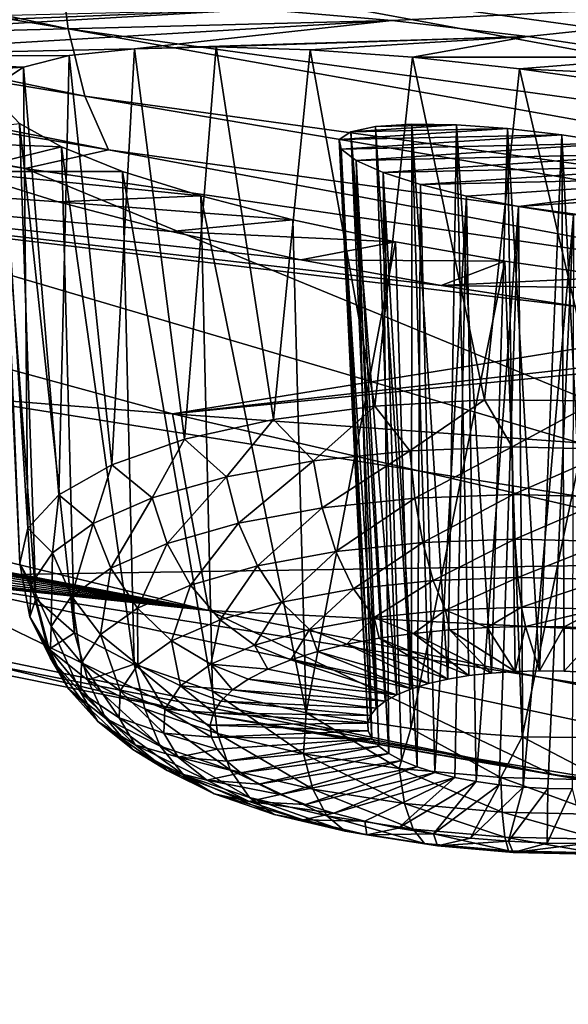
# Model space of a CAD drawing. Header units: metres. Extents: x -92 to 264, y -100 to 50.
# Tile 368 of 656: x 173.83 to 175.29, y -26.3 to -23.68. Entities that reach past the tile are written whole.
import ezdxf

# ---------------------------------------------------------------- set-up
doc = ezdxf.new("R2010")
doc.units = ezdxf.units.M
doc.layers.add('solid_21062050_01', color=7, linetype='CONTINUOUS')

msp = doc.modelspace()

# ---------------------------------------------------------------- linework, layer by layer
at = {"layer": 'solid_21062050_01'}
for points in [[(169.913177, -22.838943, 226.237991), (169.942688, -23.036911, 226.107513), (173.957672, -23.704531, 227.952942)], [(173.931992, -23.50633, 228.0858), (169.913177, -22.838943, 226.237991), (173.957672, -23.704531, 227.952942)], [(169.942688, -23.036911, 226.107513), (169.994247, -23.215782, 225.939835), (174.002518, -23.883064, 227.781357)], [(173.957672, -23.704531, 227.952942), (169.942688, -23.036911, 226.107513), (174.002518, -23.883064, 227.781357)], [(173.933914, -23.077753, 228.235809), (173.924805, -23.296619, 228.178635), (178.072495, -23.866339, 229.75853)], [(178.080185, -23.646431, 229.815369), (173.933914, -23.077753, 228.235809), (178.072495, -23.866339, 229.75853)], [(169.994247, -23.215782, 225.939835), (170.066025, -23.359234, 225.744461), (174.064972, -24.025574, 227.580704)], [(174.002518, -23.883064, 227.781357), (169.994247, -23.215782, 225.939835), (174.064972, -24.025574, 227.580704)], [(173.924805, -23.296619, 228.178635), (173.931992, -23.50633, 228.0858), (178.078552, -24.076704, 229.664932)], [(178.072495, -23.866339, 229.75853), (173.924805, -23.296619, 228.178635), (178.078552, -24.076704, 229.664932)], [(170.066025, -23.359234, 225.744461), (171.624512, -23.715481, 226.254974), (173.844086, -24.075762, 227.246429)], [(174.064972, -24.025574, 227.580704), (170.066025, -23.359234, 225.744461), (173.844086, -24.075762, 227.246429)], [(173.931992, -23.50633, 228.0858), (173.957672, -23.704531, 227.952942), (178.10022, -24.275114, 229.530014)], [(178.078552, -24.076704, 229.664932), (173.931992, -23.50633, 228.0858), (178.10022, -24.275114, 229.530014)], [(174.816711, -23.682302, 195.384918), (174.466599, -23.652269, 195.506973), (176.239548, -23.611002, 193.952667)], [(175.177994, -23.72493, 195.326904), (174.816711, -23.682302, 195.384918), (176.239548, -23.611002, 193.952667)], [(175.541977, -23.779282, 195.334427), (175.177994, -23.72493, 195.326904), (176.239548, -23.611002, 193.952667)], [(174.466599, -23.652269, 195.506973), (173.260529, -23.721725, 196.952042), (173.314697, -23.698584, 196.768219)], [(174.816711, -23.682302, 195.384918), (173.260529, -23.721725, 196.952042), (174.466599, -23.652269, 195.506973)], [(174.466599, -23.652269, 195.506973), (173.314697, -23.698584, 196.768219), (173.388947, -23.677896, 196.581711)], [(174.816711, -23.682302, 195.384918), (173.203522, -23.778023, 197.334793), (173.260529, -23.721725, 196.952042)], [(174.133667, -23.757504, 196.366714), (173.203522, -23.778023, 197.334793), (174.816711, -23.682302, 195.384918)], [(174.133667, -23.757504, 196.366714), (174.816711, -23.682302, 195.384918), (175.177994, -23.72493, 195.326904)], [(176.364029, -25.113792, 225.063782), (173.844086, -24.075762, 227.246429), (171.624512, -23.715481, 226.254974)], [(176.364029, -25.113792, 225.063782), (171.624512, -23.715481, 226.254974), (171.97171, -24.413742, 223.119308)], [(173.957672, -23.704531, 227.952942), (174.002518, -23.883064, 227.781357), (178.138062, -24.453362, 229.355057)], [(178.10022, -24.275114, 229.530014), (173.957672, -23.704531, 227.952942), (178.138062, -24.453362, 229.355057)], [(174.133667, -23.757504, 196.366714), (175.177994, -23.72493, 195.326904), (174.351059, -23.752411, 196.151306)], [(174.351059, -23.752411, 196.151306), (175.177994, -23.72493, 195.326904), (174.600418, -23.760124, 195.983917)], [(174.600418, -23.760124, 195.983917), (175.177994, -23.72493, 195.326904), (174.871796, -23.779823, 195.868134)], [(174.871796, -23.779823, 195.868134), (175.177994, -23.72493, 195.326904), (175.541977, -23.779282, 195.334427)], [(173.960129, -23.775608, 196.621384), (173.203522, -23.778023, 197.334793), (174.133667, -23.757504, 196.366714)], [(173.960129, -23.775608, 196.621384), (174.133667, -23.757504, 196.366714), (174.073868, -24.862463, 196.185608)], [(174.133667, -23.757504, 196.366714), (174.266403, -24.794577, 195.966171), (174.073868, -24.862463, 196.185608)], [(174.133667, -23.757504, 196.366714), (174.351059, -23.752411, 196.151306), (174.266403, -24.794577, 195.966171)], [(174.351059, -23.752411, 196.151306), (174.502472, -24.741743, 195.789215), (174.266403, -24.794577, 195.966171)], [(174.351059, -23.752411, 196.151306), (174.600418, -23.760124, 195.983917), (174.502472, -24.741743, 195.789215)], [(174.600418, -23.760124, 195.983917), (174.771759, -24.706272, 195.662476), (174.502472, -24.741743, 195.789215)], [(174.600418, -23.760124, 195.983917), (174.871796, -23.779823, 195.868134), (174.771759, -24.706272, 195.662476)], [(173.839554, -23.805941, 196.903061), (173.203522, -23.778023, 197.334793), (173.960129, -23.775608, 196.621384)], [(173.839554, -23.805941, 196.903061), (173.21875, -23.844721, 197.716354), (173.203522, -23.778023, 197.334793)], [(173.839554, -23.805941, 196.903061), (173.960129, -23.775608, 196.621384), (173.933273, -24.942432, 196.437943)], [(173.960129, -23.775608, 196.621384), (174.073868, -24.862463, 196.185608), (173.933273, -24.942432, 196.437943)], [(174.871796, -23.779823, 195.868134), (175.062485, -24.689711, 195.591492), (174.771759, -24.706272, 195.662476)], [(174.871796, -23.779823, 195.868134), (175.541977, -23.779282, 195.334427), (175.156189, -23.810617, 195.806)], [(174.871796, -23.779823, 195.868134), (175.156189, -23.810617, 195.806), (175.062485, -24.689711, 195.591492)], [(175.156189, -23.810617, 195.806), (175.541977, -23.779282, 195.334427), (175.903824, -23.844944, 195.408722)], [(173.776581, -23.847244, 197.199875), (173.21875, -23.844721, 197.716354), (173.839554, -23.805941, 196.903061)], [(173.776581, -23.847244, 197.199875), (173.839554, -23.805941, 196.903061), (173.850769, -25.030993, 196.712128)], [(173.839554, -23.805941, 196.903061), (173.933273, -24.942432, 196.437943), (173.850769, -25.030993, 196.712128)], [(175.156189, -23.810617, 195.806), (175.361938, -24.692785, 195.579361), (175.062485, -24.689711, 195.591492)], [(175.156189, -23.810617, 195.806), (175.903824, -23.844944, 195.408722), (175.444809, -23.851528, 195.798782)], [(175.156189, -23.810617, 195.806), (175.444809, -23.851528, 195.798782), (175.361938, -24.692785, 195.579361)], [(173.773163, -23.897757, 197.499527), (173.776581, -23.847244, 197.199875), (173.829956, -25.124271, 196.996201)], [(173.776581, -23.847244, 197.199875), (173.850769, -25.030993, 196.712128), (173.829956, -25.124271, 196.996201)], [(173.773163, -23.897757, 197.499527), (173.829956, -25.124271, 196.996201), (173.87175, -25.218193, 197.27774)], [(173.828613, -23.955399, 197.790039), (173.773163, -23.897757, 197.499527), (173.87175, -25.218193, 197.27774)], [(174.002518, -23.883064, 227.781357), (174.064972, -24.025574, 227.580704), (178.190765, -24.595068, 229.149857)], [(178.138062, -24.453362, 229.355057), (174.002518, -23.883064, 227.781357), (178.190765, -24.595068, 229.149857)], [(173.940018, -24.017942, 198.060287), (173.459412, -24.000555, 198.426849), (173.828613, -23.955399, 197.790039)], [(173.828613, -23.955399, 197.790039), (173.87175, -25.218193, 197.27774), (173.974319, -25.308653, 197.544449)], [(173.940018, -24.017942, 198.060287), (173.828613, -23.955399, 197.790039), (173.974319, -25.308653, 197.544449)], [(175.124252, -23.969164, 196.711487), (174.67746, -23.998055, 197.262177), (174.708527, -23.977583, 197.116272)], [(175.267807, -23.985661, 196.684692), (174.67746, -23.998055, 197.262177), (175.124252, -23.969164, 196.711487)], [(174.708527, -23.977583, 197.116272), (174.67746, -23.998055, 197.262177), (174.775497, -25.509174, 196.657837)], [(174.988983, -23.959652, 196.771759), (174.708527, -23.977583, 197.116272), (174.773956, -23.963867, 196.980255)], [(175.124252, -23.969164, 196.711487), (174.708527, -23.977583, 197.116272), (174.988983, -23.959652, 196.771759)], [(174.773956, -23.963867, 196.980255), (174.708527, -23.977583, 197.116272), (174.830612, -25.473263, 196.54509)], [(174.708527, -23.977583, 197.116272), (174.799179, -25.49057, 196.599777), (174.830612, -25.473263, 196.54509)], [(174.708527, -23.977583, 197.116272), (174.775497, -25.509174, 196.657837), (174.799179, -25.49057, 196.599777)], [(174.86969, -23.957777, 196.86293), (174.773956, -23.963867, 196.980255), (174.869263, -25.457548, 196.49472)], [(174.988983, -23.959652, 196.771759), (174.773956, -23.963867, 196.980255), (174.86969, -23.957777, 196.86293)], [(174.773956, -23.963867, 196.980255), (174.830612, -25.473263, 196.54509), (174.869263, -25.457548, 196.49472)], [(174.86969, -23.957777, 196.86293), (174.869263, -25.457548, 196.49472), (174.914474, -25.443695, 196.449524)], [(174.86969, -23.957777, 196.86293), (174.914474, -25.443695, 196.449524), (174.965454, -25.431944, 196.410278)], [(174.988983, -23.959652, 196.771759), (174.86969, -23.957777, 196.86293), (174.965454, -25.431944, 196.410278)], [(174.988983, -23.959652, 196.771759), (174.965454, -25.431944, 196.410278), (175.021347, -25.422495, 196.37764)], [(174.988983, -23.959652, 196.771759), (175.021347, -25.422495, 196.37764), (175.081192, -25.415508, 196.352188)], [(175.124252, -23.969164, 196.711487), (174.988983, -23.959652, 196.771759), (175.081192, -25.415508, 196.352188)], [(175.124252, -23.969164, 196.711487), (175.081192, -25.415508, 196.352188), (175.143951, -25.411104, 196.334351)], [(175.124252, -23.969164, 196.711487), (175.143951, -25.411104, 196.334351), (175.208572, -25.409357, 196.324432)], [(175.267807, -23.985661, 196.684692), (175.124252, -23.969164, 196.711487), (175.208572, -25.409357, 196.324432)], [(171.173294, -24.486574, 205.274399), (171.551056, -23.992748, 200.537796), (174.235092, -24.727037, 202.577362)], [(171.551056, -23.992748, 200.537796), (175.327911, -24.444231, 199.381592), (175.70639, -24.489435, 199.310837)], [(174.235092, -24.727037, 202.577362), (171.551056, -23.992748, 200.537796), (175.70639, -24.489435, 199.310837)], [(171.551056, -23.992748, 200.537796), (174.947998, -24.386513, 199.380524), (175.327911, -24.444231, 199.381592)], [(171.551056, -23.992748, 200.537796), (174.575745, -24.317869, 199.308273), (174.947998, -24.386513, 199.380524)], [(171.551056, -23.992748, 200.537796), (174.231277, -24.242283, 199.169754), (174.575745, -24.317869, 199.308273)], [(171.551056, -23.992748, 200.537796), (173.931534, -24.164082, 198.974899), (174.231277, -24.242283, 199.169754)], [(171.551056, -23.992748, 200.537796), (173.672806, -24.083536, 198.72879), (173.931534, -24.164082, 198.974899)], [(173.940018, -24.017942, 198.060287), (173.672806, -24.083536, 198.72879), (173.459412, -24.000555, 198.426849)], [(175.267807, -23.985661, 196.684692), (174.682175, -24.023968, 197.409012), (174.67746, -23.998055, 197.262177)], [(174.67746, -23.998055, 197.262177), (174.759979, -25.528759, 196.718277), (174.775497, -25.509174, 196.657837)], [(174.67746, -23.998055, 197.262177), (174.752884, -25.548986, 196.78006), (174.759979, -25.528759, 196.718277)], [(174.67746, -23.998055, 197.262177), (174.682175, -24.023968, 197.409012), (174.752884, -25.548986, 196.78006)], [(175.41188, -24.008213, 196.692444), (174.682175, -24.023968, 197.409012), (175.267807, -23.985661, 196.684692)], [(175.41188, -24.008213, 196.692444), (174.721863, -24.05372, 197.548141), (174.682175, -24.023968, 197.409012)], [(175.548615, -24.035576, 196.734253), (174.721863, -24.05372, 197.548141), (175.41188, -24.008213, 196.692444)], [(175.267807, -23.985661, 196.684692), (175.208572, -25.409357, 196.324432), (175.273941, -25.410295, 196.322601)], [(175.267807, -23.985661, 196.684692), (175.273941, -25.410295, 196.322601), (175.338928, -25.413906, 196.328888)], [(175.41188, -24.008213, 196.692444), (175.267807, -23.985661, 196.684692), (175.338928, -25.413906, 196.328888)], [(174.102509, -24.083033, 198.300339), (173.672806, -24.083536, 198.72879), (173.940018, -24.017942, 198.060287)], [(174.064972, -24.025574, 227.580704), (173.844086, -24.075762, 227.246429), (176.102814, -24.406473, 228.156387)], [(173.940018, -24.017942, 198.060287), (173.974319, -25.308653, 197.544449), (174.133179, -25.391697, 197.784653)], [(174.102509, -24.083033, 198.300339), (173.940018, -24.017942, 198.060287), (174.133179, -25.391697, 197.784653)], [(178.190765, -24.595068, 229.149857), (174.064972, -24.025574, 227.580704), (176.102814, -24.406473, 228.156387)], [(174.682175, -24.023968, 197.409012), (174.754333, -25.569511, 196.842133), (174.752884, -25.548986, 196.78006)], [(174.682175, -24.023968, 197.409012), (174.764297, -25.589985, 196.903442), (174.754333, -25.569511, 196.842133)], [(174.682175, -24.023968, 197.409012), (174.721863, -24.05372, 197.548141), (174.764297, -25.589985, 196.903442)], [(175.548615, -24.035576, 196.734253), (174.793732, -24.085606, 197.671753), (174.721863, -24.05372, 197.548141)], [(175.548615, -24.035576, 196.734253), (175.670273, -24.066242, 196.807785), (174.793732, -24.085606, 197.671753)], [(174.721863, -24.05372, 197.548141), (174.782608, -25.610054, 196.962936), (174.764297, -25.589985, 196.903442)], [(174.721863, -24.05372, 197.548141), (174.80896, -25.629377, 197.019592), (174.782608, -25.610054, 196.962936)], [(174.721863, -24.05372, 197.548141), (174.793732, -24.085606, 197.671753), (174.80896, -25.629377, 197.019592)], [(174.102509, -24.083033, 198.300339), (174.309708, -24.148287, 198.501572), (173.672806, -24.083536, 198.72879)], [(174.309708, -24.148287, 198.501572), (173.931534, -24.164082, 198.974899), (173.672806, -24.083536, 198.72879)], [(176.364029, -25.113792, 225.063782), (176.102814, -24.406473, 228.156387), (173.844086, -24.075762, 227.246429)], [(174.102509, -24.083033, 198.300339), (174.133179, -25.391697, 197.784653), (174.3414, -25.463696, 197.987869)], [(174.102509, -24.083033, 198.300339), (174.3414, -25.463696, 197.987869), (174.309708, -24.148287, 198.501572)], [(174.793732, -24.085606, 197.671753), (175.670273, -24.066242, 196.807785), (174.893463, -24.117826, 197.773132)], [(174.793732, -24.085606, 197.671753), (174.893463, -24.117826, 197.773132), (174.883835, -25.664482, 197.120575)], [(174.793732, -24.085606, 197.671753), (174.842896, -25.647623, 197.072433), (174.80896, -25.629377, 197.019592)], [(174.793732, -24.085606, 197.671753), (174.883835, -25.664482, 197.120575), (174.842896, -25.647623, 197.072433)], [(175.769623, -24.098383, 196.908661), (174.893463, -24.117826, 197.773132), (175.670273, -24.066242, 196.807785)], [(175.015457, -24.148624, 197.846802), (174.893463, -24.117826, 197.773132), (175.769623, -24.098383, 196.908661)], [(175.015457, -24.148624, 197.846802), (175.769623, -24.098383, 196.908661), (175.153076, -24.176289, 197.888611)], [(175.153076, -24.176289, 197.888611), (175.769623, -24.098383, 196.908661), (175.841202, -24.130201, 197.031174)], [(174.883835, -25.664482, 197.120575), (174.893463, -24.117826, 197.773132), (174.931091, -25.679663, 197.163177)], [(175.015457, -24.148624, 197.846802), (174.931091, -25.679663, 197.163177), (174.893463, -24.117826, 197.773132)], [(175.153076, -24.176289, 197.888611), (175.841202, -24.130201, 197.031174), (175.298782, -24.199236, 197.895874)], [(174.553909, -24.211338, 198.656723), (173.931534, -24.164082, 198.974899), (174.309708, -24.148287, 198.501572)], [(174.553909, -24.211338, 198.656723), (174.231277, -24.242283, 199.169754), (173.931534, -24.164082, 198.974899)], [(174.589859, -25.521502, 198.145203), (174.309708, -24.148287, 198.501572), (174.3414, -25.463696, 197.987869)], [(174.553909, -24.211338, 198.656723), (174.309708, -24.148287, 198.501572), (174.589859, -25.521502, 198.145203)], [(175.015457, -24.148624, 197.846802), (174.983841, -25.692905, 197.199524), (174.931091, -25.679663, 197.163177)], [(175.015457, -24.148624, 197.846802), (175.041168, -25.703983, 197.228973), (174.983841, -25.692905, 197.199524)], [(175.015457, -24.148624, 197.846802), (175.153076, -24.176289, 197.888611), (175.041168, -25.703983, 197.228973)], [(175.153076, -24.176289, 197.888611), (175.102127, -25.712706, 197.251038), (175.041168, -25.703983, 197.228973)], [(175.153076, -24.176289, 197.888611), (175.165634, -25.718925, 197.265335), (175.102127, -25.712706, 197.251038)], [(175.153076, -24.176289, 197.888611), (175.298782, -24.199236, 197.895874), (175.165634, -25.718925, 197.265335)], [(174.826279, -24.269848, 198.759979), (174.231277, -24.242283, 199.169754), (174.553909, -24.211338, 198.656723)], [(174.826279, -24.269848, 198.759979), (174.553909, -24.211338, 198.656723), (174.589859, -25.521502, 198.145203)], [(175.298782, -24.199236, 197.895874), (175.230637, -25.722536, 197.271622), (175.165634, -25.718925, 197.265335)], [(175.298782, -24.199236, 197.895874), (175.296005, -25.723475, 197.269791), (175.230637, -25.722536, 197.271622)], [(174.826279, -24.269848, 198.759979), (174.575745, -24.317869, 199.308273), (174.231277, -24.242283, 199.169754)], [(175.116882, -24.321569, 198.807129), (174.575745, -24.317869, 199.308273), (174.826279, -24.269848, 198.759979)], [(174.826279, -24.269848, 198.759979), (174.589859, -25.521502, 198.145203), (174.867722, -25.56259, 198.249786)], [(175.116882, -24.321569, 198.807129), (174.826279, -24.269848, 198.759979), (174.867722, -25.56259, 198.249786)], [(175.116882, -24.321569, 198.807129), (174.947998, -24.386513, 199.380524), (174.575745, -24.317869, 199.308273)], [(175.116882, -24.321569, 198.807129), (174.867722, -25.56259, 198.249786), (175.162827, -25.585165, 198.297043)], [(175.414932, -24.364405, 198.7957), (174.947998, -24.386513, 199.380524), (175.116882, -24.321569, 198.807129)], [(175.414932, -24.364405, 198.7957), (175.116882, -24.321569, 198.807129), (175.162827, -25.585165, 198.297043)], [(175.708847, -24.39646, 198.725372), (174.947998, -24.386513, 199.380524), (175.414932, -24.364405, 198.7957)], [(175.414932, -24.364405, 198.7957), (175.162827, -25.585165, 198.297043), (175.462296, -25.588238, 198.284927)], [(169.535004, -24.389212, 217.802368), (170.405014, -24.738525, 214.031448), (174.248611, -25.51219, 216.180389)], [(173.519012, -25.157835, 219.937302), (169.535004, -24.389212, 217.802368), (174.248611, -25.51219, 216.180389)], [(175.708847, -24.39646, 198.725372), (175.327911, -24.444231, 199.381592), (174.947998, -24.386513, 199.380524)], [(176.364029, -25.113792, 225.063782), (171.97171, -24.413742, 223.119308), (173.519012, -25.157835, 219.937302)], [(170.516281, -24.519922, 207.176651), (171.173294, -24.486574, 205.274399), (174.331436, -25.249058, 207.392273)], [(174.331436, -25.249058, 207.392273), (171.173294, -24.486574, 205.274399), (174.235092, -24.727037, 202.577362)], [(174.235092, -24.727037, 202.577362), (175.70639, -24.489435, 199.310837), (176.069931, -24.520264, 199.17009)], [(170.857941, -24.592684, 207.228088), (170.516281, -24.519922, 207.176651), (174.331436, -25.249058, 207.392273)], [(174.235092, -24.727037, 202.577362), (176.069931, -24.520264, 199.17009), (176.238602, -24.529663, 199.07663)], [(174.235092, -24.727037, 202.577362), (176.238602, -24.529663, 199.07663), (178.253174, -25.014183, 200.419846)], [(171.178055, -24.664604, 207.337814), (170.857941, -24.592684, 207.228088), (174.331436, -25.249058, 207.392273)], [(171.461945, -24.73237, 207.498367), (171.178055, -24.664604, 207.337814), (174.331436, -25.249058, 207.392273)], [(174.608887, -24.851835, 195.717285), (174.502472, -24.741743, 195.789215), (174.771759, -24.706272, 195.662476)], [(174.865067, -24.825016, 195.617706), (174.608887, -24.851835, 195.717285), (174.771759, -24.706272, 195.662476)], [(174.865067, -24.825016, 195.617706), (174.771759, -24.706272, 195.662476), (175.062485, -24.689711, 195.591492)], [(175.136414, -24.814812, 195.567368), (174.865067, -24.825016, 195.617706), (175.062485, -24.689711, 195.591492)], [(175.136414, -24.814812, 195.567368), (175.062485, -24.689711, 195.591492), (175.361938, -24.692785, 195.579361)], [(175.412491, -24.821613, 195.568207), (175.136414, -24.814812, 195.567368), (175.361938, -24.692785, 195.579361)], [(170.405014, -24.738525, 214.031448), (171.870483, -24.986065, 210.461807), (175.24498, -25.685919, 212.404953)], [(174.248611, -25.51219, 216.180389), (170.405014, -24.738525, 214.031448), (175.24498, -25.685919, 212.404953)], [(171.714783, -24.796682, 207.704468), (171.461945, -24.73237, 207.498367), (174.331436, -25.249058, 207.392273)], [(177.083649, -25.386391, 204.408798), (174.235092, -24.727037, 202.577362), (178.253174, -25.014183, 200.419846)], [(174.331436, -25.249058, 207.392273), (174.235092, -24.727037, 202.577362), (177.083649, -25.386391, 204.408798)], [(174.377701, -24.894236, 195.862289), (174.266403, -24.794577, 195.966171), (174.502472, -24.741743, 195.789215)], [(174.608887, -24.851835, 195.717285), (174.377701, -24.894236, 195.862289), (174.502472, -24.741743, 195.789215)], [(171.934845, -24.857689, 207.96376), (171.714783, -24.796682, 207.704468), (174.331436, -25.249058, 207.392273)], [(174.18042, -24.95059, 196.047134), (174.073868, -24.862463, 196.185608), (174.266403, -24.794577, 195.966171)], [(174.377701, -24.894236, 195.862289), (174.18042, -24.95059, 196.047134), (174.266403, -24.794577, 195.966171)], [(174.878143, -24.951242, 195.632553), (174.865067, -24.825016, 195.617706), (175.136414, -24.814812, 195.567368)], [(174.878143, -24.951242, 195.632553), (175.136414, -24.814812, 195.567368), (175.138733, -24.941442, 195.584213)], [(175.138733, -24.941442, 195.584213), (175.136414, -24.814812, 195.567368), (175.412491, -24.821613, 195.568207)], [(174.632126, -24.976997, 195.728195), (174.608887, -24.851835, 195.717285), (174.865067, -24.825016, 195.617706)], [(174.632126, -24.976997, 195.728195), (174.865067, -24.825016, 195.617706), (174.878143, -24.951242, 195.632553)], [(175.138733, -24.941442, 195.584213), (175.412491, -24.821613, 195.568207), (175.403854, -24.947975, 195.585022)], [(172.109985, -24.912109, 208.265503), (171.934845, -24.857689, 207.96376), (174.331436, -25.249058, 207.392273)], [(174.024597, -25.018734, 196.264725), (173.933273, -24.942432, 196.437943), (174.073868, -24.862463, 196.185608)], [(174.18042, -24.95059, 196.047134), (174.024597, -25.018734, 196.264725), (174.073868, -24.862463, 196.185608)], [(174.410126, -25.017715, 195.867432), (174.377701, -24.894236, 195.862289), (174.608887, -24.851835, 195.717285)], [(174.410126, -25.017715, 195.867432), (174.608887, -24.851835, 195.717285), (174.632126, -24.976997, 195.728195)], [(174.220673, -25.071835, 196.044952), (174.18042, -24.95059, 196.047134), (174.377701, -24.894236, 195.862289)], [(174.220673, -25.071835, 196.044952), (174.377701, -24.894236, 195.862289), (174.410126, -25.017715, 195.867432)], [(172.230103, -24.95661, 208.591843), (172.109985, -24.912109, 208.265503), (174.331436, -25.249058, 207.392273)], [(173.916245, -25.096045, 196.506699), (173.850769, -25.030993, 196.712128), (173.933273, -24.942432, 196.437943)], [(174.024597, -25.018734, 196.264725), (173.916245, -25.096045, 196.506699), (173.933273, -24.942432, 196.437943)], [(174.07103, -25.137272, 196.253906), (174.024597, -25.018734, 196.264725), (174.18042, -24.95059, 196.047134)], [(174.07103, -25.137272, 196.253906), (174.18042, -24.95059, 196.047134), (174.220673, -25.071835, 196.044952)], [(174.878143, -24.951242, 195.632553), (175.138733, -24.941442, 195.584213), (174.899277, -25.068832, 195.677856)], [(175.138733, -24.941442, 195.584213), (175.143829, -25.059635, 195.632477), (174.899277, -25.068832, 195.677856)], [(175.138733, -24.941442, 195.584213), (175.403854, -24.947975, 195.585022), (175.143829, -25.059635, 195.632477)], [(175.403854, -24.947975, 195.585022), (175.392639, -25.065765, 195.63324), (175.143829, -25.059635, 195.632477)], [(172.293121, -24.990135, 208.93544), (172.230103, -24.95661, 208.591843), (174.331436, -25.249058, 207.392273)], [(174.410126, -25.017715, 195.867432), (174.632126, -24.976997, 195.728195), (174.460037, -25.131216, 195.898285)], [(174.632126, -24.976997, 195.728195), (174.668381, -25.093002, 195.767593), (174.460037, -25.131216, 195.898285)], [(174.632126, -24.976997, 195.728195), (174.878143, -24.951242, 195.632553), (174.668381, -25.093002, 195.767593)], [(174.878143, -24.951242, 195.632553), (174.899277, -25.068832, 195.677856), (174.668381, -25.093002, 195.767593)], [(171.870483, -24.986065, 210.461807), (171.948425, -24.996675, 210.347549), (174.331436, -25.249058, 207.392273)], [(175.24498, -25.685919, 212.404953), (171.870483, -24.986065, 210.461807), (174.331436, -25.249058, 207.392273)], [(171.948425, -24.996675, 210.347549), (172.126648, -25.016281, 210.008804), (174.331436, -25.249058, 207.392273)], [(172.298294, -25.012075, 209.292465), (172.293121, -24.990135, 208.93544), (174.331436, -25.249058, 207.392273)], [(172.126648, -25.016281, 210.008804), (172.24324, -25.021116, 209.653015), (174.331436, -25.249058, 207.392273)], [(172.24324, -25.021116, 209.653015), (172.298294, -25.012075, 209.292465), (174.331436, -25.249058, 207.392273)], [(173.96698, -25.211515, 196.486267), (173.916245, -25.096045, 196.506699), (174.024597, -25.018734, 196.264725)], [(173.96698, -25.211515, 196.486267), (174.024597, -25.018734, 196.264725), (174.07103, -25.137272, 196.253906)], [(174.220673, -25.071835, 196.044952), (174.410126, -25.017715, 195.867432), (174.282227, -25.182007, 196.06488)], [(174.410126, -25.017715, 195.867432), (174.460037, -25.131216, 195.898285), (174.282227, -25.182007, 196.06488)], [(173.859512, -25.179554, 196.763748), (173.829956, -25.124271, 196.996201), (173.850769, -25.030993, 196.712128)], [(173.916245, -25.096045, 196.506699), (173.859512, -25.179554, 196.763748), (173.850769, -25.030993, 196.712128)], [(174.07103, -25.137272, 196.253906), (174.220673, -25.071835, 196.044952), (174.1418, -25.243422, 196.260986)], [(174.220673, -25.071835, 196.044952), (174.282227, -25.182007, 196.06488), (174.1418, -25.243422, 196.260986)], [(174.668381, -25.093002, 195.767593), (174.899277, -25.068832, 195.677856), (174.715286, -25.192276, 195.832947)], [(174.899277, -25.068832, 195.677856), (174.927063, -25.170105, 195.750626), (174.715286, -25.192276, 195.832947)], [(174.899277, -25.068832, 195.677856), (175.143829, -25.059635, 195.632477), (174.927063, -25.170105, 195.750626)], [(175.143829, -25.059635, 195.632477), (175.151382, -25.161669, 195.709015), (174.927063, -25.170105, 195.750626)], [(175.143829, -25.059635, 195.632477), (175.392639, -25.065765, 195.63324), (175.151382, -25.161669, 195.709015)], [(175.392639, -25.065765, 195.63324), (175.379608, -25.167292, 195.709702), (175.151382, -25.161669, 195.709015)], [(173.912491, -25.291712, 196.733124), (173.859512, -25.179554, 196.763748), (173.916245, -25.096045, 196.506699)], [(173.912491, -25.291712, 196.733124), (173.916245, -25.096045, 196.506699), (173.96698, -25.211515, 196.486267)], [(174.460037, -25.131216, 195.898285), (174.668381, -25.093002, 195.767593), (174.52417, -25.227327, 195.95282)], [(174.668381, -25.093002, 195.767593), (174.715286, -25.192276, 195.832947), (174.52417, -25.227327, 195.95282)], [(176.364029, -25.113792, 225.063782), (173.519012, -25.157835, 219.937302), (177.670929, -25.816643, 221.767212)], [(173.856583, -25.266052, 197.026001), (173.87175, -25.218193, 197.27774), (173.829956, -25.124271, 196.996201)], [(173.859512, -25.179554, 196.763748), (173.856583, -25.266052, 197.026001), (173.829956, -25.124271, 196.996201)], [(174.282227, -25.182007, 196.06488), (174.460037, -25.131216, 195.898285), (174.361069, -25.273914, 196.105637)], [(174.460037, -25.131216, 195.898285), (174.52417, -25.227327, 195.95282), (174.361069, -25.273914, 196.105637)], [(173.519012, -25.157835, 219.937302), (174.248611, -25.51219, 216.180389), (178.267319, -26.175951, 218.024048)], [(177.670929, -25.816643, 221.767212), (173.519012, -25.157835, 219.937302), (178.267319, -26.175951, 218.024048)], [(173.96698, -25.211515, 196.486267), (174.07103, -25.137272, 196.253906), (174.044128, -25.313099, 196.479065)], [(174.07103, -25.137272, 196.253906), (174.1418, -25.243422, 196.260986), (174.044128, -25.313099, 196.479065)], [(173.909683, -25.374777, 196.98497), (173.856583, -25.266052, 197.026001), (173.859512, -25.179554, 196.763748)], [(173.909683, -25.374777, 196.98497), (173.859512, -25.179554, 196.763748), (173.912491, -25.291712, 196.733124)], [(174.1418, -25.243422, 196.260986), (174.282227, -25.182007, 196.06488), (174.232254, -25.330248, 196.285507)], [(174.282227, -25.182007, 196.06488), (174.361069, -25.273914, 196.105637), (174.232254, -25.330248, 196.285507)], [(174.715286, -25.192276, 195.832947), (174.927063, -25.170105, 195.750626), (174.76976, -25.268333, 195.919968)], [(174.927063, -25.170105, 195.750626), (174.959702, -25.248449, 195.84613), (174.76976, -25.268333, 195.919968)], [(174.927063, -25.170105, 195.750626), (175.151382, -25.161669, 195.709015), (174.959702, -25.248449, 195.84613)], [(175.151382, -25.161669, 195.709015), (175.160904, -25.240883, 195.808807), (174.959702, -25.248449, 195.84613)], [(175.151382, -25.161669, 195.709015), (175.379608, -25.167292, 195.709702), (175.160904, -25.240883, 195.808807)], [(175.379608, -25.167292, 195.709702), (175.365601, -25.245926, 195.809433), (175.160904, -25.240883, 195.808807)], [(173.912491, -25.291712, 196.733124), (173.96698, -25.211515, 196.486267), (173.993011, -25.388363, 196.710724)], [(173.96698, -25.211515, 196.486267), (174.044128, -25.313099, 196.479065), (173.993011, -25.388363, 196.710724)], [(174.52417, -25.227327, 195.95282), (174.715286, -25.192276, 195.832947), (174.598343, -25.299772, 196.027481)], [(174.715286, -25.192276, 195.832947), (174.76976, -25.268333, 195.919968), (174.598343, -25.299772, 196.027481)], [(173.856583, -25.266052, 197.026001), (173.907562, -25.352217, 197.283386), (173.87175, -25.218193, 197.27774)], [(173.907562, -25.352217, 197.283386), (173.974319, -25.308653, 197.544449), (173.87175, -25.218193, 197.27774)], [(174.361069, -25.273914, 196.105637), (174.52417, -25.227327, 195.95282), (174.452057, -25.341557, 196.164536)], [(174.52417, -25.227327, 195.95282), (174.598343, -25.299772, 196.027481), (174.452057, -25.341557, 196.164536)], [(174.044128, -25.313099, 196.479065), (174.1418, -25.243422, 196.260986), (174.142685, -25.394159, 196.485535)], [(174.1418, -25.243422, 196.260986), (174.232254, -25.330248, 196.285507), (174.142685, -25.394159, 196.485535)], [(177.664444, -25.920719, 209.257889), (174.331436, -25.249058, 207.392273), (177.083649, -25.386391, 204.408798)], [(175.24498, -25.685919, 212.404953), (174.331436, -25.249058, 207.392273), (177.664444, -25.920719, 209.257889)], [(174.76976, -25.268333, 195.919968), (174.959702, -25.248449, 195.84613), (174.874466, -25.310116, 196.00119)], [(174.959702, -25.248449, 195.84613), (174.970428, -25.300556, 195.965363), (174.874466, -25.310116, 196.00119)], [(174.959702, -25.248449, 195.84613), (175.160904, -25.240883, 195.808807), (175.069946, -25.294516, 195.939941)], [(174.959702, -25.248449, 195.84613), (175.069946, -25.294516, 195.939941), (174.970428, -25.300556, 195.965363)], [(175.160904, -25.240883, 195.808807), (175.171738, -25.292067, 195.925232), (175.069946, -25.294516, 195.939941)], [(175.160904, -25.240883, 195.808807), (175.365601, -25.245926, 195.809433), (175.171738, -25.292067, 195.925232)], [(175.365601, -25.245926, 195.809433), (175.274551, -25.293243, 195.921432), (175.171738, -25.292067, 195.925232)], [(175.365601, -25.245926, 195.809433), (175.377075, -25.298029, 195.928589), (175.274551, -25.293243, 195.921432)], [(173.958649, -25.457521, 197.232132), (173.907562, -25.352217, 197.283386), (173.856583, -25.266052, 197.026001)], [(173.958649, -25.457521, 197.232132), (173.856583, -25.266052, 197.026001), (173.909683, -25.374777, 196.98497)], [(174.232254, -25.330248, 196.285507), (174.361069, -25.273914, 196.105637), (174.336533, -25.392082, 196.325867)], [(174.361069, -25.273914, 196.105637), (174.452057, -25.341557, 196.164536), (174.336533, -25.392082, 196.325867)], [(174.598343, -25.299772, 196.027481), (174.76976, -25.268333, 195.919968), (174.697922, -25.339262, 196.102127)], [(174.76976, -25.268333, 195.919968), (174.783249, -25.323072, 196.046967), (174.697922, -25.339262, 196.102127)], [(174.76976, -25.268333, 195.919968), (174.874466, -25.310116, 196.00119), (174.783249, -25.323072, 196.046967)], [(173.907562, -25.352217, 197.283386), (174.010513, -25.434732, 197.525986), (173.974319, -25.308653, 197.544449)], [(173.909683, -25.374777, 196.98497), (173.912491, -25.291712, 196.733124), (173.990372, -25.46632, 196.947083)], [(173.912491, -25.291712, 196.733124), (173.993011, -25.388363, 196.710724), (173.990372, -25.46632, 196.947083)], [(174.010513, -25.434732, 197.525986), (174.133179, -25.391697, 197.784653), (173.974319, -25.308653, 197.544449)], [(173.993011, -25.388363, 196.710724), (174.044128, -25.313099, 196.479065), (174.095779, -25.463196, 196.698029)], [(174.044128, -25.313099, 196.479065), (174.142685, -25.394159, 196.485535), (174.095779, -25.463196, 196.698029)], [(174.452057, -25.341557, 196.164536), (174.598343, -25.299772, 196.027481), (174.549149, -25.380493, 196.237686)], [(174.598343, -25.299772, 196.027481), (174.619553, -25.358482, 196.16597), (174.549149, -25.380493, 196.237686)], [(174.598343, -25.299772, 196.027481), (174.697922, -25.339262, 196.102127), (174.619553, -25.358482, 196.16597)], [(174.783249, -25.323072, 196.046967), (174.874466, -25.310116, 196.00119), (175.021347, -25.422495, 196.37764)], [(174.874466, -25.310116, 196.00119), (174.970428, -25.300556, 195.965363), (175.081192, -25.415508, 196.352188)], [(174.874466, -25.310116, 196.00119), (175.081192, -25.415508, 196.352188), (175.021347, -25.422495, 196.37764)], [(174.970428, -25.300556, 195.965363), (175.069946, -25.294516, 195.939941), (175.143951, -25.411104, 196.334351)], [(174.970428, -25.300556, 195.965363), (175.143951, -25.411104, 196.334351), (175.081192, -25.415508, 196.352188)], [(175.069946, -25.294516, 195.939941), (175.171738, -25.292067, 195.925232), (175.143951, -25.411104, 196.334351)], [(175.171738, -25.292067, 195.925232), (175.208572, -25.409357, 196.324432), (175.143951, -25.411104, 196.334351)], [(175.171738, -25.292067, 195.925232), (175.274551, -25.293243, 195.921432), (175.208572, -25.409357, 196.324432)], [(175.274551, -25.293243, 195.921432), (175.273941, -25.410295, 196.322601), (175.208572, -25.409357, 196.324432)], [(175.274551, -25.293243, 195.921432), (175.377075, -25.298029, 195.928589), (175.273941, -25.410295, 196.322601)], [(175.377075, -25.298029, 195.928589), (175.338928, -25.413906, 196.328888), (175.273941, -25.410295, 196.322601)], [(174.142685, -25.394159, 196.485535), (174.232254, -25.330248, 196.285507), (174.25618, -25.449406, 196.50528)], [(174.232254, -25.330248, 196.285507), (174.336533, -25.392082, 196.325867), (174.25618, -25.449406, 196.50528)], [(174.336533, -25.392082, 196.325867), (174.452057, -25.341557, 196.164536), (174.487579, -25.405014, 196.316376)], [(174.452057, -25.341557, 196.164536), (174.549149, -25.380493, 196.237686), (174.487579, -25.405014, 196.316376)], [(174.619553, -25.358482, 196.16597), (174.697922, -25.339262, 196.102127), (174.914474, -25.443695, 196.449524)], [(174.697922, -25.339262, 196.102127), (174.783249, -25.323072, 196.046967), (174.965454, -25.431944, 196.410278)], [(174.697922, -25.339262, 196.102127), (174.965454, -25.431944, 196.410278), (174.914474, -25.443695, 196.449524)], [(174.783249, -25.323072, 196.046967), (175.021347, -25.422495, 196.37764), (174.965454, -25.431944, 196.410278)], [(174.05751, -25.536764, 197.465118), (174.010513, -25.434732, 197.525986), (173.907562, -25.352217, 197.283386)], [(174.05751, -25.536764, 197.465118), (173.907562, -25.352217, 197.283386), (173.958649, -25.457521, 197.232132)], [(174.549149, -25.380493, 196.237686), (174.619553, -25.358482, 196.16597), (174.869263, -25.457548, 196.49472)], [(174.619553, -25.358482, 196.16597), (174.914474, -25.443695, 196.449524), (174.869263, -25.457548, 196.49472)], [(173.909683, -25.374777, 196.98497), (173.990372, -25.46632, 196.947083), (174.036316, -25.543974, 197.179047)], [(173.958649, -25.457521, 197.232132), (173.909683, -25.374777, 196.98497), (174.036316, -25.543974, 197.179047)], [(173.990372, -25.46632, 196.947083), (173.993011, -25.388363, 196.710724), (174.093369, -25.534702, 196.914841)], [(173.993011, -25.388363, 196.710724), (174.095779, -25.463196, 196.698029), (174.093369, -25.534702, 196.914841)], [(174.010513, -25.434732, 197.525986), (174.161453, -25.510433, 197.744507), (174.133179, -25.391697, 197.784653)], [(174.095779, -25.463196, 196.698029), (174.142685, -25.394159, 196.485535), (174.214127, -25.511324, 196.695877)], [(174.354599, -25.576405, 197.930542), (174.3414, -25.463696, 197.987869), (174.133179, -25.391697, 197.784653)], [(174.161453, -25.510433, 197.744507), (174.354599, -25.576405, 197.930542), (174.133179, -25.391697, 197.784653)], [(174.142685, -25.394159, 196.485535), (174.25618, -25.449406, 196.50528), (174.214127, -25.511324, 196.695877)], [(174.25618, -25.449406, 196.50528), (174.336533, -25.392082, 196.325867), (174.393936, -25.460333, 196.490662)], [(174.336533, -25.392082, 196.325867), (174.487579, -25.405014, 196.316376), (174.435623, -25.43174, 196.401062)], [(174.336533, -25.392082, 196.325867), (174.435623, -25.43174, 196.401062), (174.393936, -25.460333, 196.490662)], [(174.487579, -25.405014, 196.316376), (174.549149, -25.380493, 196.237686), (174.830612, -25.473263, 196.54509)], [(174.549149, -25.380493, 196.237686), (174.869263, -25.457548, 196.49472), (174.830612, -25.473263, 196.54509)], [(174.435623, -25.43174, 196.401062), (174.487579, -25.405014, 196.316376), (174.830612, -25.473263, 196.54509)], [(174.202454, -25.609459, 197.674957), (174.161453, -25.510433, 197.744507), (174.010513, -25.434732, 197.525986)], [(174.202454, -25.609459, 197.674957), (174.010513, -25.434732, 197.525986), (174.05751, -25.536764, 197.465118)], [(174.393936, -25.460333, 196.490662), (174.435623, -25.43174, 196.401062), (174.799179, -25.49057, 196.599777)], [(174.435623, -25.43174, 196.401062), (174.830612, -25.473263, 196.54509), (174.799179, -25.49057, 196.599777)], [(173.958649, -25.457521, 197.232132), (174.036316, -25.543974, 197.179047), (174.129105, -25.618343, 197.397705)], [(174.05751, -25.536764, 197.465118), (173.958649, -25.457521, 197.232132), (174.129105, -25.618343, 197.397705)], [(173.990372, -25.46632, 196.947083), (174.093369, -25.534702, 196.914841), (174.135513, -25.605932, 197.127609)], [(174.036316, -25.543974, 197.179047), (173.990372, -25.46632, 196.947083), (174.135513, -25.605932, 197.127609)], [(174.093369, -25.534702, 196.914841), (174.095779, -25.463196, 196.698029), (174.211945, -25.57546, 196.89032)], [(174.095779, -25.463196, 196.698029), (174.214127, -25.511324, 196.695877), (174.211945, -25.57546, 196.89032)], [(174.214127, -25.511324, 196.695877), (174.25618, -25.449406, 196.50528), (174.343307, -25.521666, 196.680099)], [(174.25618, -25.449406, 196.50528), (174.393936, -25.460333, 196.490662), (174.363037, -25.490435, 196.584076)], [(174.25618, -25.449406, 196.50528), (174.363037, -25.490435, 196.584076), (174.343307, -25.521666, 196.680099)], [(174.582535, -25.630116, 198.07695), (174.3414, -25.463696, 197.987869), (174.354599, -25.576405, 197.930542)], [(174.582535, -25.630116, 198.07695), (174.589859, -25.521502, 198.145203), (174.3414, -25.463696, 197.987869)], [(174.363037, -25.490435, 196.584076), (174.393936, -25.460333, 196.490662), (174.775497, -25.509174, 196.657837)], [(174.393936, -25.460333, 196.490662), (174.799179, -25.49057, 196.599777), (174.775497, -25.509174, 196.657837)], [(174.343307, -25.521666, 196.680099), (174.363037, -25.490435, 196.584076), (174.759979, -25.528759, 196.718277)], [(174.363037, -25.490435, 196.584076), (174.775497, -25.509174, 196.657837), (174.759979, -25.528759, 196.718277)], [(174.387939, -25.672813, 197.853607), (174.354599, -25.576405, 197.930542), (174.161453, -25.510433, 197.744507)], [(174.202454, -25.609459, 197.674957), (174.387939, -25.672813, 197.853607), (174.161453, -25.510433, 197.744507)], [(174.211945, -25.57546, 196.89032), (174.214127, -25.511324, 196.695877), (174.338257, -25.585936, 196.875168)], [(174.214127, -25.511324, 196.695877), (174.343307, -25.521666, 196.680099), (174.335022, -25.553635, 196.777542)], [(174.214127, -25.511324, 196.695877), (174.335022, -25.553635, 196.777542), (174.338257, -25.585936, 196.875168)], [(174.248611, -25.51219, 216.180389), (175.24498, -25.685919, 212.404953), (178.776886, -26.295513, 214.09816)], [(178.267319, -26.175951, 218.024048), (174.248611, -25.51219, 216.180389), (178.776886, -26.295513, 214.09816)], [(174.335022, -25.553635, 196.777542), (174.343307, -25.521666, 196.680099), (174.752884, -25.548986, 196.78006)], [(174.343307, -25.521666, 196.680099), (174.759979, -25.528759, 196.718277), (174.752884, -25.548986, 196.78006)], [(174.582535, -25.630116, 198.07695), (174.836472, -25.6695, 198.178085), (174.589859, -25.521502, 198.145203)], [(174.836472, -25.6695, 198.178085), (174.867722, -25.56259, 198.249786), (174.589859, -25.521502, 198.145203)], [(174.036316, -25.543974, 197.179047), (174.135513, -25.605932, 197.127609), (174.220612, -25.674147, 197.328171)], [(174.129105, -25.618343, 197.397705), (174.036316, -25.543974, 197.179047), (174.220612, -25.674147, 197.328171)], [(174.05751, -25.536764, 197.465118), (174.129105, -25.618343, 197.397705), (174.265137, -25.686567, 197.59465)], [(174.202454, -25.609459, 197.674957), (174.05751, -25.536764, 197.465118), (174.265137, -25.686567, 197.59465)], [(174.093369, -25.534702, 196.914841), (174.211945, -25.57546, 196.89032), (174.249756, -25.639347, 197.081161)], [(174.135513, -25.605932, 197.127609), (174.093369, -25.534702, 196.914841), (174.249756, -25.639347, 197.081161)], [(174.335022, -25.553635, 196.777542), (174.752884, -25.548986, 196.78006), (174.754333, -25.569511, 196.842133)], [(174.211945, -25.57546, 196.89032), (174.338257, -25.585936, 196.875168), (174.352982, -25.618168, 196.971756)], [(174.249756, -25.639347, 197.081161), (174.211945, -25.57546, 196.89032), (174.352982, -25.618168, 196.971756)], [(174.338257, -25.585936, 196.875168), (174.335022, -25.553635, 196.777542), (174.754333, -25.569511, 196.842133)], [(174.338257, -25.585936, 196.875168), (174.754333, -25.569511, 196.842133), (174.764297, -25.589985, 196.903442)], [(174.606827, -25.724392, 197.994202), (174.354599, -25.576405, 197.930542), (174.387939, -25.672813, 197.853607)], [(174.606827, -25.724392, 197.994202), (174.582535, -25.630116, 198.07695), (174.354599, -25.576405, 197.930542)], [(174.836472, -25.6695, 198.178085), (175.106674, -25.693047, 198.230072), (174.867722, -25.56259, 198.249786)], [(175.106674, -25.693047, 198.230072), (175.162827, -25.585165, 198.297043), (174.867722, -25.56259, 198.249786)], [(174.352982, -25.618168, 196.971756), (174.338257, -25.585936, 196.875168), (174.764297, -25.589985, 196.903442)], [(174.379013, -25.649921, 197.066086), (174.352982, -25.618168, 196.971756), (174.764297, -25.589985, 196.903442)], [(174.379013, -25.649921, 197.066086), (174.764297, -25.589985, 196.903442), (174.782608, -25.610054, 196.962936)], [(175.106674, -25.693047, 198.230072), (175.382767, -25.699848, 198.230911), (175.162827, -25.585165, 198.297043)], [(175.382767, -25.699848, 198.230911), (175.462296, -25.588238, 198.284927), (175.162827, -25.585165, 198.297043)], [(174.129105, -25.618343, 197.397705), (174.220612, -25.674147, 197.328171), (174.345398, -25.736727, 197.50882)], [(174.265137, -25.686567, 197.59465), (174.129105, -25.618343, 197.397705), (174.345398, -25.736727, 197.50882)], [(174.135513, -25.605932, 197.127609), (174.249756, -25.639347, 197.081161), (174.32608, -25.700529, 197.261047)], [(174.220612, -25.674147, 197.328171), (174.135513, -25.605932, 197.127609), (174.32608, -25.700529, 197.261047)], [(174.202454, -25.609459, 197.674957), (174.265137, -25.686567, 197.59465), (174.439209, -25.746027, 197.762314)], [(174.202454, -25.609459, 197.674957), (174.439209, -25.746027, 197.762314), (174.387939, -25.672813, 197.853607)], [(174.249756, -25.639347, 197.081161), (174.352982, -25.618168, 196.971756), (174.379013, -25.649921, 197.066086)], [(174.416016, -25.680799, 197.156982), (174.379013, -25.649921, 197.066086), (174.782608, -25.610054, 196.962936)], [(174.416016, -25.680799, 197.156982), (174.782608, -25.610054, 196.962936), (174.80896, -25.629377, 197.019592)], [(174.463547, -25.710413, 197.243286), (174.416016, -25.680799, 197.156982), (174.80896, -25.629377, 197.019592)], [(174.463547, -25.710413, 197.243286), (174.80896, -25.629377, 197.019592), (174.842896, -25.647623, 197.072433)], [(174.850693, -25.762215, 198.091324), (174.836472, -25.6695, 198.178085), (174.582535, -25.630116, 198.07695)], [(174.850693, -25.762215, 198.091324), (174.582535, -25.630116, 198.07695), (174.606827, -25.724392, 197.994202)], [(174.249756, -25.639347, 197.081161), (174.379013, -25.649921, 197.066086), (174.416016, -25.680799, 197.156982)], [(174.32608, -25.700529, 197.261047), (174.249756, -25.639347, 197.081161), (174.416016, -25.680799, 197.156982)], [(174.520981, -25.73839, 197.323929), (174.463547, -25.710413, 197.243286), (174.842896, -25.647623, 197.072433)], [(174.520981, -25.73839, 197.323929), (174.842896, -25.647623, 197.072433), (174.883835, -25.664482, 197.120575)], [(174.220612, -25.674147, 197.328171), (174.32608, -25.700529, 197.261047), (174.438004, -25.756657, 197.423065)], [(174.345398, -25.736727, 197.50882), (174.220612, -25.674147, 197.328171), (174.438004, -25.756657, 197.423065)], [(174.32608, -25.700529, 197.261047), (174.416016, -25.680799, 197.156982), (174.463547, -25.710413, 197.243286)], [(174.644638, -25.794434, 197.894257), (174.387939, -25.672813, 197.853607), (174.439209, -25.746027, 197.762314)], [(174.606827, -25.724392, 197.994202), (174.387939, -25.672813, 197.853607), (174.644638, -25.794434, 197.894257)], [(174.587616, -25.76438, 197.397903), (174.520981, -25.73839, 197.323929), (174.883835, -25.664482, 197.120575)], [(174.587616, -25.76438, 197.397903), (174.883835, -25.664482, 197.120575), (174.931091, -25.679663, 197.163177)], [(174.662598, -25.788052, 197.464249), (174.587616, -25.76438, 197.397903), (174.931091, -25.679663, 197.163177)], [(174.662598, -25.788052, 197.464249), (174.931091, -25.679663, 197.163177), (174.983841, -25.692905, 197.199524)], [(175.110168, -25.784824, 198.141251), (175.106674, -25.693047, 198.230072), (174.836472, -25.6695, 198.178085)], [(175.110168, -25.784824, 198.141251), (174.836472, -25.6695, 198.178085), (174.850693, -25.762215, 198.091324)], [(174.265137, -25.686567, 197.59465), (174.345398, -25.736727, 197.50882), (174.505066, -25.791264, 197.662613)], [(174.265137, -25.686567, 197.59465), (174.505066, -25.791264, 197.662613), (174.439209, -25.746027, 197.762314)], [(174.32608, -25.700529, 197.261047), (174.463547, -25.710413, 197.243286), (174.520981, -25.73839, 197.323929)], [(174.438004, -25.756657, 197.423065), (174.32608, -25.700529, 197.261047), (174.520981, -25.73839, 197.323929)], [(174.744995, -25.809111, 197.522141), (174.662598, -25.788052, 197.464249), (174.983841, -25.692905, 197.199524)], [(174.744995, -25.809111, 197.522141), (174.983841, -25.692905, 197.199524), (174.833755, -25.827293, 197.570877)], [(174.833755, -25.827293, 197.570877), (174.983841, -25.692905, 197.199524), (175.041168, -25.703983, 197.228973)], [(174.833755, -25.827293, 197.570877), (175.041168, -25.703983, 197.228973), (174.927795, -25.842369, 197.609818)], [(174.927795, -25.842369, 197.609818), (175.041168, -25.703983, 197.228973), (175.102127, -25.712706, 197.251038)], [(175.37529, -25.791355, 198.142059), (175.382767, -25.699848, 198.230911), (175.106674, -25.693047, 198.230072)], [(175.37529, -25.791355, 198.142059), (175.106674, -25.693047, 198.230072), (175.110168, -25.784824, 198.141251)], [(178.776886, -26.295513, 214.09816), (175.24498, -25.685919, 212.404953), (177.664444, -25.920719, 209.257889)], [(174.606827, -25.724392, 197.994202), (174.644638, -25.794434, 197.894257), (174.873505, -25.829929, 197.985413)], [(174.850693, -25.762215, 198.091324), (174.606827, -25.724392, 197.994202), (174.873505, -25.829929, 197.985413)], [(174.927795, -25.842369, 197.609818), (175.102127, -25.712706, 197.251038), (175.025894, -25.854147, 197.638474)], [(175.025894, -25.854147, 197.638474), (175.102127, -25.712706, 197.251038), (175.165634, -25.718925, 197.265335)], [(175.025894, -25.854147, 197.638474), (175.165634, -25.718925, 197.265335), (175.126846, -25.862482, 197.656494)], [(175.126846, -25.862482, 197.656494), (175.165634, -25.718925, 197.265335), (175.230637, -25.722536, 197.271622)], [(175.126846, -25.862482, 197.656494), (175.230637, -25.722536, 197.271622), (175.22937, -25.867268, 197.663651)], [(175.22937, -25.867268, 197.663651), (175.230637, -25.722536, 197.271622), (175.296005, -25.723475, 197.269791)], [(175.22937, -25.867268, 197.663651), (175.296005, -25.723475, 197.269791), (175.332169, -25.868443, 197.659851)], [(174.345398, -25.736727, 197.50882), (174.438004, -25.756657, 197.423065), (174.581223, -25.805573, 197.561005)], [(174.345398, -25.736727, 197.50882), (174.581223, -25.805573, 197.561005), (174.505066, -25.791264, 197.662613)], [(174.438004, -25.756657, 197.423065), (174.520981, -25.73839, 197.323929), (174.587616, -25.76438, 197.397903)], [(174.438004, -25.756657, 197.423065), (174.587616, -25.76438, 197.397903), (174.662598, -25.788052, 197.464249)], [(174.581223, -25.805573, 197.561005), (174.438004, -25.756657, 197.423065), (174.662598, -25.788052, 197.464249)], [(174.693497, -25.835667, 197.78363), (174.439209, -25.746027, 197.762314), (174.505066, -25.791264, 197.662613)], [(174.644638, -25.794434, 197.894257), (174.439209, -25.746027, 197.762314), (174.693497, -25.835667, 197.78363)], [(174.850693, -25.762215, 198.091324), (174.873505, -25.829929, 197.985413), (175.11702, -25.851151, 198.032257)], [(175.110168, -25.784824, 198.141251), (174.850693, -25.762215, 198.091324), (175.11702, -25.851151, 198.032257)], [(175.110168, -25.784824, 198.141251), (175.11702, -25.851151, 198.032257), (175.365845, -25.857279, 198.03302)], [(175.37529, -25.791355, 198.142059), (175.110168, -25.784824, 198.141251), (175.365845, -25.857279, 198.03302)], [(174.750214, -25.845398, 197.669556), (174.505066, -25.791264, 197.662613), (174.581223, -25.805573, 197.561005)], [(174.693497, -25.835667, 197.78363), (174.505066, -25.791264, 197.662613), (174.750214, -25.845398, 197.669556)], [(174.744995, -25.809111, 197.522141), (174.581223, -25.805573, 197.561005), (174.662598, -25.788052, 197.464249)], [(174.750214, -25.845398, 197.669556), (174.581223, -25.805573, 197.561005), (174.744995, -25.809111, 197.522141)], [(174.644638, -25.794434, 197.894257), (174.693497, -25.835667, 197.78363), (174.903427, -25.868225, 197.867233)], [(174.873505, -25.829929, 197.985413), (174.644638, -25.794434, 197.894257), (174.903427, -25.868225, 197.867233)], [(174.750214, -25.845398, 197.669556), (174.744995, -25.809111, 197.522141), (174.833755, -25.827293, 197.570877)], [(174.693497, -25.835667, 197.78363), (174.750214, -25.845398, 197.669556), (174.938507, -25.874599, 197.744553)], [(174.903427, -25.868225, 197.867233), (174.693497, -25.835667, 197.78363), (174.938507, -25.874599, 197.744553)], [(174.750214, -25.845398, 197.669556), (174.833755, -25.827293, 197.570877), (174.927795, -25.842369, 197.609818)], [(174.873505, -25.829929, 197.985413), (174.903427, -25.868225, 197.867233), (175.126801, -25.88769, 197.910217)], [(175.11702, -25.851151, 198.032257), (174.873505, -25.829929, 197.985413), (175.126801, -25.88769, 197.910217)], [(174.938507, -25.874599, 197.744553), (174.750214, -25.845398, 197.669556), (174.927795, -25.842369, 197.609818)], [(174.938507, -25.874599, 197.744553), (174.927795, -25.842369, 197.609818), (175.025894, -25.854147, 197.638474)], [(174.938507, -25.874599, 197.744553), (175.025894, -25.854147, 197.638474), (175.126846, -25.862482, 197.656494)], [(175.138855, -25.892057, 197.783096), (174.938507, -25.874599, 197.744553), (175.126846, -25.862482, 197.656494)], [(175.11702, -25.851151, 198.032257), (175.126801, -25.88769, 197.910217), (175.355026, -25.893311, 197.910919)], [(175.365845, -25.857279, 198.03302), (175.11702, -25.851151, 198.032257), (175.355026, -25.893311, 197.910919)], [(175.138855, -25.892057, 197.783096), (175.126846, -25.862482, 197.656494), (175.22937, -25.867268, 197.663651)], [(174.903427, -25.868225, 197.867233), (174.938507, -25.874599, 197.744553), (175.138855, -25.892057, 197.783096)], [(175.126801, -25.88769, 197.910217), (174.903427, -25.868225, 197.867233), (175.138855, -25.892057, 197.783096)], [(175.126801, -25.88769, 197.910217), (175.138855, -25.892057, 197.783096), (175.343552, -25.8971, 197.783722)], [(175.355026, -25.893311, 197.910919), (175.126801, -25.88769, 197.910217), (175.343552, -25.8971, 197.783722)], [(175.138855, -25.892057, 197.783096), (175.22937, -25.867268, 197.663651), (175.332169, -25.868443, 197.659851)], [(175.343552, -25.8971, 197.783722), (175.138855, -25.892057, 197.783096), (175.332169, -25.868443, 197.659851)]]:
    msp.add_3dface(points, dxfattribs=at)

doc.saveas('drawing.dxf')
